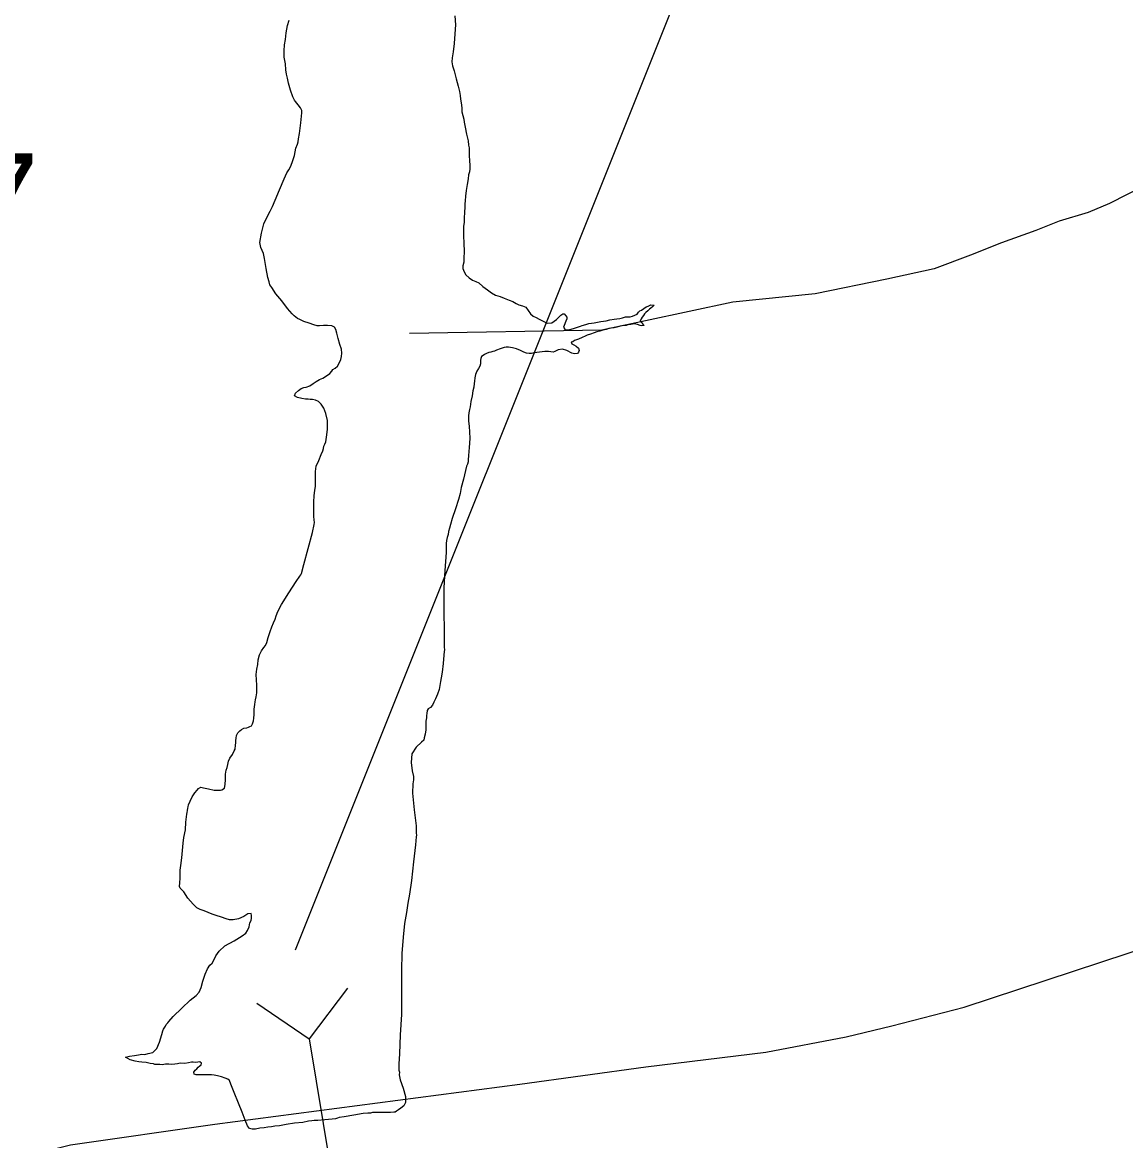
# Model space of a CAD drawing. Extents: x 1662474 to 1856135, y 779280 to 917889.
# Drawn here: x 1746298 to 1747749, y 791298 to 792768 of the extents above; entities that cross this region are included whole.
import ezdxf

# ---------------------------------------------------------------- set-up
doc = ezdxf.new("R2010")
doc.units = 0
for name, color, linetype in [('Exist Hydrographic Lake Shore', 7, 'Continuous'), ('Exist Hydrographic Misc Water Feature', 7, 'Continuous'), ('Exist Road Primary NC Attributed', 7, 'Continuous'), ('Exist Road Primary NC Structure Culvert CELL', 7, 'Continuous'), ('Exist Road Primary NC Structure Culvert Number Label', 7, 'Continuous'), ('Exist Road Secondary Type 51 Number Label', 7, 'Continuous')]:
    doc.layers.add(name, color=color, linetype=linetype)

msp = doc.modelspace()

# ---------------------------------------------------------------- linework, layer by layer
at = {"layer": 'Exist Hydrographic Lake Shore'}
for points in [[(1746866.8, 792776.8), (1746867.6, 792764.9), (1746866.8, 792753.1), (1746865.8, 792740.2), (1746864.5, 792729.2), (1746863.1, 792721.6), (1746862.9, 792716.4), (1746863.6, 792711.1), (1746865.8, 792704.3), (1746868.4, 792694.1), (1746871.2, 792684.1), (1746872.9, 792677.2), (1746873.9, 792672), (1746874.4, 792667.3), (1746875.2, 792662.3), (1746875.8, 792656), (1746876, 792650.5), (1746877.2, 792645.5), (1746878.4, 792641.1), (1746879.1, 792636.9), (1746880.5, 792630.3), (1746882, 792621.1), (1746884.1, 792612.4), (1746884.6, 792606.9), (1746885.4, 792603.2), (1746885.4, 792598), (1746885.8, 792592.8), (1746886.2, 792586.4), (1746886.5, 792580.2), (1746886.5, 792575.4), (1746886, 792571.5), (1746884.6, 792567.6), (1746884.1, 792562.6), (1746882.8, 792555.2), (1746881.5, 792547.1), (1746880.8, 792539.5), (1746880.5, 792533.7), (1746879.9, 792529.5), (1746879.9, 792525.3), (1746879.6, 792518.5), (1746879.1, 792510.9), (1746878.9, 792505.1), (1746878.1, 792500.4), (1746878.1, 792494.9), (1746878.1, 792487.5), (1746878.4, 792477.8), (1746878.9, 792466.8), (1746878.6, 792458.4), (1746878.4, 792452.9), (1746877.5, 792447.9), (1746877.5, 792444.5), (1746878.9, 792440.2), (1746881.2, 792436.1), (1746885.8, 792432.4), (1746890.1, 792429.2), (1746894.4, 792427.7), (1746898.2, 792425.6), (1746903.5, 792421.1), (1746909.6, 792416.4), (1746914.9, 792412.7), (1746920.4, 792409.6), (1746926.4, 792407.8), (1746931.6, 792405.6), (1746938.2, 792403.2), (1746943.1, 792401.2), (1746947.4, 792398.8), (1746950.8, 792396.7), (1746955.5, 792395.4), (1746960, 792393.6), (1746963.1, 792389.4), (1746966.2, 792384.9), (1746969.6, 792382), (1746973.6, 792380.2), (1746977.5, 792378.1), (1746982.2, 792375.7), (1746988, 792372.6), (1746994.4, 792373.1), (1747000.6, 792377.6), (1747006.1, 792383.1), (1747008.8, 792385.1), (1747010.6, 792384.9), (1747012.8, 792382.6), (1747014.2, 792380.7)], [(1746644, 792745.5), (1746645.2, 792754.4), (1746646.9, 792763.9), (1746649.2, 792771.2)], [(1746697.2, 792254.2), (1746694.4, 792261.2), (1746691.2, 792266.2), (1746687.5, 792269.7), (1746683.6, 792271.5), (1746679.6, 792272.3), (1746676.8, 792272.6), (1746673.9, 792272.8), (1746670.5, 792272.8), (1746665.8, 792273.6), (1746659.8, 792274.9), (1746656, 792277.3), (1746657.1, 792280.9), (1746661.2, 792284.4), (1746664.8, 792286.8), (1746668.1, 792288.1), (1746671.5, 792288.8), (1746676, 792290.4), (1746680.5, 792293.3), (1746684.6, 792296.2), (1746688.9, 792298.8), (1746693.4, 792300.6), (1746698, 792303.5), (1746702.5, 792306.4), (1746704.9, 792309.6), (1746706.4, 792311.7), (1746709.4, 792313.5), (1746712.5, 792316.4), (1746714.6, 792320.1), (1746716.9, 792324.8), (1746718, 792329), (1746718.2, 792333.2), (1746717.8, 792338.7), (1746715.6, 792344.8), (1746713.5, 792352.4), (1746711.6, 792359.7), (1746710.4, 792364.4), (1746708.8, 792367.3), (1746704.9, 792369.1), (1746699.6, 792369.9), (1746694.1, 792369.7), (1746688.9, 792369.1), (1746685.8, 792369.1), (1746681.5, 792370.4), (1746675.2, 792372.6), (1746668.4, 792374.9), (1746663.1, 792377.6), (1746659.8, 792379.1), (1746657.9, 792380.7), (1746655.5, 792382.6), (1746652.9, 792384.9), (1746646.9, 792392), (1746639.2, 792401.9), (1746631.6, 792411.1), (1746626.1, 792419.6), (1746623.5, 792423.2), (1746622.5, 792426.9), (1746621.1, 792432.9), (1746618.8, 792444.8), (1746616.4, 792457.9), (1746615.1, 792464.4), (1746613.5, 792468.1), (1746611.8, 792472), (1746610.6, 792478.9), (1746612.5, 792490.9), (1746615.9, 792503.5), (1746620.4, 792513.5), (1746624.2, 792520.1), (1746627.1, 792526.1), (1746630.4, 792534.5), (1746636.1, 792548.1), (1746642.4, 792562.3), (1746646.1, 792570.4), (1746648.4, 792574.4), (1746650.8, 792578.1), (1746652.9, 792584.1), (1746656, 792593.3), (1746657.9, 792602.8), (1746659.8, 792608), (1746660.8, 792610.9), (1746661.2, 792615.1), (1746662.4, 792622.2), (1746664.5, 792636.1), (1746665.8, 792649.2), (1746665.5, 792652.3), (1746663.9, 792656), (1746660.8, 792659.7), (1746657.4, 792663.9), (1746656, 792666), (1746654, 792670.4), (1746650.8, 792679.1), (1746648.1, 792688.1), (1746646.9, 792694.6), (1746645.5, 792699.9), (1746644.8, 792705.9), (1746644, 792713.5), (1746642.6, 792722.4), (1746642.4, 792730.8), (1746642.9, 792738.4), (1746644, 792745.5)], [(1747010.4, 792369.9), (1747009.6, 792367.3), (1747012, 792364.2), (1747015.4, 792364.2), (1747019.5, 792364.7), (1747024.2, 792366.2), (1747029.2, 792367.8), (1747031.9, 792368.9), (1747034.2, 792369.7), (1747038.8, 792370.8), (1747043.1, 792372.3), (1747046.6, 792372.8), (1747050, 792373.1), (1747054.5, 792373.9), (1747058.6, 792374.9), (1747062.1, 792375.2), (1747065.8, 792376), (1747070.5, 792377.3), (1747076.2, 792378.1), (1747079.9, 792378.3), (1747083.6, 792379.1), (1747087.2, 792379.9), (1747091.2, 792380.9), (1747094.1, 792381.2), (1747097.2, 792381.2), (1747100.4, 792381.8), (1747103.2, 792383.1), (1747106.4, 792384.6), (1747108.2, 792387.2), (1747109.9, 792388.8), (1747112, 792389.9), (1747115.4, 792392), (1747118.5, 792394.1), (1747120.9, 792395.1), (1747124.2, 792396.7), (1747128.8, 792396.4), (1747126.4, 792394.1), (1747124.2, 792392.5), (1747122.8, 792391.2), (1747120.4, 792389.1), (1747118, 792386.8), (1747115.9, 792384.9), (1747114.9, 792382.8), (1747113.2, 792380.7), (1747111.6, 792378.6), (1747110.6, 792375.2), (1747112.5, 792373.1), (1747114, 792371.5), (1747115.6, 792369.7), (1747112.8, 792369.1), (1747110.4, 792369.7), (1747106.8, 792371), (1747102.5, 792371.8), (1747098.2, 792371.2), (1747094.9, 792370.8), (1747091.8, 792369.9), (1747088.4, 792369.7), (1747084.1, 792368.9), (1747079.9, 792367.6), (1747076, 792366.8), (1747072, 792366), (1747069.1, 792365.8), (1747065.8, 792364.4), (1747061.5, 792363.4), (1747057.4, 792362.3), (1747053.6, 792361.2), (1747050, 792360.2), (1747045.2, 792358.4), (1747040.9, 792356.8), (1747037.9, 792355.5), (1747034.2, 792353.9), (1747029.5, 792351.6), (1747024, 792349.8), (1747021.9, 792348.4), (1747019.5, 792347.6), (1747020.6, 792345.5), (1747023.2, 792344.2), (1747026.4, 792342.4), (1747029.2, 792340), (1747030, 792336.9), (1747029.5, 792334.8), (1747028, 792332.9), (1747024.2, 792332.4), (1747020.6, 792333.4), (1747014.2, 792336.9), (1747008.2, 792338.7), (1747002.8, 792337.6), (1746998.2, 792335.6), (1746995.9, 792334.8), (1746992.8, 792335), (1746989.9, 792335.6), (1746985.1, 792335.6), (1746978.1, 792334.8), (1746971.2, 792333.7), (1746967.4, 792332.7), (1746964.4, 792332.9), (1746961, 792333.4), (1746957.6, 792334.8), (1746953.1, 792336.9), (1746947.9, 792339.2)], [(1747014.2, 792380.7), (1747014, 792378.3), (1747012.5, 792375.4), (1747010.4, 792369.9)], [(1746947.9, 792339.2), (1746942.4, 792340.2), (1746937.4, 792341.1), (1746934.2, 792341.1), (1746931.4, 792340.8), (1746926.4, 792339.2), (1746921.4, 792337.1), (1746918.8, 792336.1), (1746916.6, 792335.3), (1746914.2, 792334.8), (1746911.6, 792334), (1746908.2, 792332.9), (1746905.6, 792331.6), (1746904.1, 792330.3), (1746902, 792328.8), (1746901.1, 792326.4), (1746900.4, 792324.2), (1746900.4, 792321.6), (1746900.4, 792319.2), (1746899.6, 792316.1), (1746898, 792313.2), (1746895.9, 792309.8), (1746894.1, 792305.1), (1746893.2, 792300.9), (1746892.8, 792296.7), (1746892, 792293.3), (1746891.8, 792288.6), (1746890.6, 792283.9), (1746889.6, 792277.3), (1746888, 792269.7), (1746886.8, 792262.9), (1746886, 792259.2), (1746885.1, 792255), (1746884.6, 792250.8), (1746884.6, 792244.2), (1746885.8, 792237.1), (1746886, 792230.1), (1746886.5, 792221.1), (1746885.8, 792209.3), (1746884.9, 792198.8), (1746884.4, 792193.3), (1746884.1, 792190.7), (1746883.4, 792187.5), (1746882.2, 792184.9), (1746880.8, 792179.1), (1746878.1, 792167.8), (1746875.2, 792156.6), (1746873.6, 792148.9), (1746871.5, 792141.1), (1746867.6, 792128.8), (1746863.1, 792115.9), (1746861, 792108), (1746859.8, 792103.2), (1746858.6, 792098.8), (1746857.9, 792094.9), (1746856.9, 792090.9), (1746856, 792087.2), (1746855.2, 792083.1), (1746855.2, 792071.2), (1746853.6, 792047.6), (1746852.4, 792024.8), (1746852.1, 792014.1), (1746852.1, 792011.9), (1746852.4, 792004.3), (1746852.4, 791989.9), (1746852.6, 791972.3), (1746852.6, 791957.1), (1746852.9, 791947.1), (1746853.1, 791943.2), (1746852.6, 791941.1), (1746852.4, 791936.4), (1746851.4, 791925.6), (1746850, 791914.1), (1746848.8, 791906.4), (1746847.9, 791901.7), (1746847.1, 791896.7), (1746846.1, 791891.2), (1746843.8, 791884.9), (1746841.4, 791879.1), (1746839.2, 791874.4), (1746837.6, 791870.8), (1746834.8, 791867.8), (1746831.9, 791865.8), (1746830.4, 791863.6), (1746830, 791859.7), (1746829.5, 791857.1), (1746829.5, 791853.9), (1746828.8, 791849.8), (1746828.8, 791844.5), (1746828.5, 791838.4), (1746827.8, 791832.4), (1746826.6, 791827.7), (1746826.1, 791824.8), (1746822.8, 791821.9), (1746815.9, 791815.6), (1746810.1, 791806.7), (1746809.4, 791795.1), (1746810.6, 791784.4), (1746812.5, 791777), (1746812.5, 791772.3)], [(1746697.2, 792216.9), (1746698, 792222.7), (1746699.6, 792233.2), (1746699.4, 792244.8), (1746697.2, 792254.2)], [(1746515.6, 791735.3), (1746516.4, 791737.1), (1746516.6, 791739.8), (1746518.8, 791744.5), (1746521.6, 791750.2), (1746524.9, 791755.5), (1746528, 791758.9), (1746530, 791761.3), (1746533, 791762.9), (1746536.4, 791762.1), (1746543.1, 791760.5), (1746550.2, 791758.9), (1746555.5, 791758.9), (1746558.6, 791758.9), (1746560.5, 791759.2), (1746563.9, 791761.6), (1746564.8, 791766.2), (1746565.2, 791772.8), (1746565.5, 791779.9), (1746566.2, 791785.2), (1746567.6, 791788.8), (1746568.4, 791792.8), (1746569.1, 791797), (1746571.2, 791801.2), (1746574.4, 791805.9), (1746576.8, 791810.6), (1746578.1, 791812.8), (1746578.4, 791818.2), (1746578.9, 791821.1), (1746578.9, 791824.2), (1746579.4, 791827.2), (1746579.9, 791830.8), (1746581.5, 791834.2), (1746584.1, 791837.1), (1746586.5, 791838.7), (1746589.4, 791840.3), (1746593.4, 791840.8), (1746595.6, 791841.6), (1746597.5, 791842.4), (1746599.4, 791843.7), (1746600.6, 791846.3), (1746602, 791850), (1746602.5, 791853.7), (1746602.8, 791858.4), (1746603.2, 791865.2), (1746603.9, 791871.5), (1746604.4, 791874.9), (1746604.9, 791877.6), (1746605.4, 791881.5), (1746606.5, 791886.8), (1746606.5, 791891.8), (1746606.5, 791897), (1746605.9, 791904.1), (1746605.6, 791911.1), (1746606.5, 791918), (1746607.8, 791924.2), (1746608.2, 791930.3), (1746610.1, 791936.6), (1746612.8, 791941.9), (1746615.6, 791946.3), (1746617.8, 791949.2), (1746619.5, 791953.1), (1746621.4, 791959.7), (1746624, 791967.3), (1746626.4, 791973.6), (1746628.5, 791978.9), (1746630.4, 791983.6), (1746631.9, 791988.1), (1746634, 791993.6), (1746638.8, 792003), (1746648.4, 792018.5), (1746658.4, 792033.2), (1746663.1, 792040.2), (1746664.5, 792042.1), (1746665.2, 792043.7), (1746668.4, 792055.5), (1746673.9, 792076.5), (1746679.6, 792097.5), (1746682, 792108), (1746682.2, 792110.9), (1746682, 792114.3), (1746681.5, 792118.8), (1746681.5, 792122.2), (1746681.5, 792124.8), (1746681.2, 792129.5), (1746681.5, 792137.6), (1746682, 792146.3), (1746682.9, 792152.9), (1746683.4, 792158.4), (1746683.4, 792164.9), (1746683.6, 792171.5), (1746683.6, 792177.6), (1746684.4, 792184.6), (1746688.1, 792192.2), (1746691.2, 792200.1), (1746693.4, 792205.1), (1746694.1, 792208), (1746694.6, 792210.9), (1746696, 792213.5), (1746697.2, 792216.9)], [(1746812.5, 791772.3), (1746811.6, 791767.1), (1746811.1, 791755.2), (1746813.2, 791733.2), (1746815.9, 791712.2), (1746816.1, 791702.5), (1746816.4, 791699.9), (1746815.9, 791697.5), (1746814.9, 791687.2), (1746812.5, 791664.7), (1746809.6, 791640), (1746807.2, 791622.4), (1746805.1, 791610.4), (1746803.2, 791598.1), (1746800.6, 791583.9), (1746798.9, 791565.8), (1746797.2, 791544.2), (1746796.8, 791522.4), (1746796.8, 791502), (1746796.8, 791484.1), (1746796.5, 791463.9), (1746795.1, 791437.4), (1746794.1, 791412.5), (1746793.2, 791399.4), (1746793, 791394.1), (1746793.2, 791390.7), (1746793.9, 791388.1), (1746793.6, 791384.6), (1746795.1, 791378.1), (1746798.9, 791367.1), (1746802, 791356.1), (1746802, 791348.4), (1746799.6, 791343.9), (1746795.9, 791341.1), (1746792.5, 791338.8), (1746789.9, 791336.9), (1746788.4, 791335.6), (1746786.5, 791335.6), (1746782.2, 791335.1), (1746779.6, 791335.1), (1746776, 791335.3), (1746771.5, 791335.3), (1746768.6, 791335.3), (1746766, 791335.3), (1746762.4, 791335.3), (1746758.6, 791335.3), (1746756, 791334.5), (1746752.4, 791334.2), (1746746.4, 791333.8), (1746733.8, 791331.6), (1746721.1, 791329.6), (1746714.9, 791328.8), (1746712.5, 791327.9), (1746710.1, 791326.9), (1746705.6, 791326.4), (1746696, 791325.6), (1746686.5, 791324.6), (1746682, 791324.8), (1746678.9, 791324.3), (1746674.6, 791323.8), (1746666.8, 791322.2), (1746656, 791321.4), (1746645.2, 791319.3), (1746636.4, 791317.8), (1746630, 791317.2), (1746625.6, 791316.4), (1746621.1, 791315.9), (1746616.1, 791315.1), (1746610.4, 791314.8), (1746604.9, 791313.2), (1746600.4, 791313.5), (1746596.8, 791314.1), (1746594.4, 791317.8), (1746591.2, 791325.1), (1746587.2, 791335.8), (1746582.2, 791347.6), (1746576.8, 791361.6), (1746572.4, 791372.3), (1746570.5, 791377.3), (1746568.4, 791378.9), (1746564.8, 791380.4), (1746560, 791382.3), (1746554.8, 791383.6), (1746550.2, 791384.4), (1746547.1, 791384.9), (1746543.1, 791384.9), (1746537.6, 791384.9), (1746532.4, 791384.9), (1746529.2, 791384.9), (1746526.6, 791384.9), (1746524.2, 791385.7), (1746523.5, 791388.3), (1746525.6, 791390.9), (1746527.5, 791392.5), (1746529.5, 791394.9), (1746531.6, 791396.8), (1746533.2, 791398.1), (1746533.8, 791399.9), (1746531.4, 791401.7), (1746526.4, 791400.9)], [(1746526.4, 791400.9), (1746522.8, 791401.2), (1746520.4, 791401.2), (1746516.6, 791400.7), (1746511.8, 791399.6), (1746505.9, 791399.9), (1746502, 791399.1), (1746498.9, 791398.8), (1746494.6, 791398.3), (1746490.8, 791398.6), (1746486.5, 791398.6), (1746482.2, 791398.1), (1746478.9, 791398.3), (1746475.2, 791398.3), (1746472.4, 791398.3), (1746470.5, 791399.1), (1746466.2, 791399.6), (1746461.2, 791400.9), (1746455.2, 791401.2), (1746451.4, 791402), (1746446.4, 791402.8), (1746440, 791404.3), (1746434, 791408), (1746439.2, 791409.1), (1746445.8, 791410.1), (1746450.8, 791410.9), (1746455.2, 791411.9), (1746459.2, 791411.7), (1746463.6, 791412.8), (1746469.8, 791414.3), (1746475.2, 791419.3), (1746478.6, 791427.9), (1746481.5, 791437.9), (1746483.1, 791442.6), (1746483.9, 791444.8), (1746486.5, 791448.7), (1746487.5, 791450.8), (1746489.6, 791453.1), (1746491, 791454.8), (1746496.5, 791461.3), (1746507.8, 791472.3), (1746519, 791483.1), (1746526.6, 791488.9), (1746530.9, 791493.6), (1746533.2, 791499.6), (1746535.6, 791508), (1746538.5, 791516.9), (1746541.6, 791524.2), (1746544.8, 791528.8), (1746547.9, 791531.6), (1746550.5, 791536.4), (1746552.6, 791541.1), (1746556.9, 791547.4), (1746564.5, 791554.2), (1746576.5, 791561), (1746587.2, 791567.3), (1746592.2, 791570.8), (1746594.4, 791574.4), (1746596.2, 791579.1), (1746597.5, 791584.4), (1746598.9, 791587.8), (1746599.4, 791590.7), (1746599.4, 791594.4), (1746598.9, 791596.8), (1746594.6, 791596.2), (1746589.6, 791592.8), (1746582.2, 791589.9), (1746575.2, 791588.6), (1746570.5, 791588.6), (1746566.2, 791589.6), (1746560, 791591.8), (1746553.1, 791594.1), (1746547.6, 791595.9), (1746542.4, 791598.3), (1746537.1, 791600.4), (1746532.1, 791602), (1746527.8, 791604.1), (1746522.8, 791609.1), (1746515.9, 791616.9), (1746510.4, 791625.1), (1746507, 791628.8), (1746505.6, 791630.3), (1746504.9, 791632.4), (1746505.1, 791637.1), (1746505.6, 791643.2), (1746505.9, 791649.8), (1746505.9, 791653.9), (1746506.5, 791660), (1746507.8, 791669.9), (1746508.8, 791679.7), (1746509.4, 791684.6), (1746509.6, 791689.1), (1746510.6, 791696.7), (1746512.5, 791706.7), (1746513.2, 791716.7), (1746514, 791724), (1746514.6, 791727.4), (1746514.9, 791729.5), (1746515.4, 791732.4), (1746515.6, 791735.3)]]:
    msp.add_lwpolyline(points, dxfattribs=at)
at = {"layer": 'Exist Hydrographic Misc Water Feature'}
msp.add_lwpolyline([(1748263.6, 792775.9), (1748147.3, 792764.8), (1748091.4, 792755.3), (1748067.2, 792739.5), (1748022.9, 792699.8), (1747906.2, 792622.8), (1747840, 792587.3), (1747727.4, 792530.2), (1747699.3, 792518.4), (1747661.2, 792506.7), (1747630.3, 792494.6), (1747585.5, 792478.3), (1747544.7, 792462), (1747496.7, 792444.1), (1747434.6, 792430.5), (1747340.5, 792411.3), (1747232.2, 792400.2), (1747059.9, 792363.6), (1746807.3, 792359.2)], dxfattribs=at)
at = {"layer": 'Exist Road Primary NC Attributed'}
msp.add_lwpolyline([(1746045.8, 791185.8), (1746175.9, 791239.8), (1746243.3, 791263.5), (1746361.7, 791292.6), (1746551.2, 791320), (1746952.1, 791372.4), (1747117.9, 791395.1), (1747275.5, 791414.7), (1747381.2, 791434.8), (1747441.3, 791449.3), (1747536.1, 791473.9), (1747752, 791544.5), (1748040.8, 791640.7), (1748650.3, 791839.3), (1749382.7, 792079.8), (1749718, 792183.2), (1749860.1, 792216.4), (1750020.5, 792246.5), (1750103.4, 792257.2), (1750236.4, 792270), (1750296.1, 792273.6)], dxfattribs=at)
at = {"layer": 'Exist Road Primary NC Structure Culvert CELL'}
for p, q in [((1746725.6, 791498.6), (1746675.4, 791432.2)), ((1746606.3, 791478.8), (1746675.4, 791432.2)), ((1746675.4, 791432.2), (1746707.9, 791236.5))]:
    msp.add_line(p, q, dxfattribs=at)
at = {"layer": 'Exist Road Primary NC Structure Culvert Number Label'}
msp.add_line((1746657.3, 791549.2), (1747720.4, 794206.8), dxfattribs=at)

# ---------------------------------------------------------------- texts
at = {"layer": 'Exist Road Secondary Type 51 Number Label'}
msp.add_text('1137', height=125, dxfattribs=at).set_placement((1745948.1, 792470.8))

doc.saveas('drawing.dxf')
